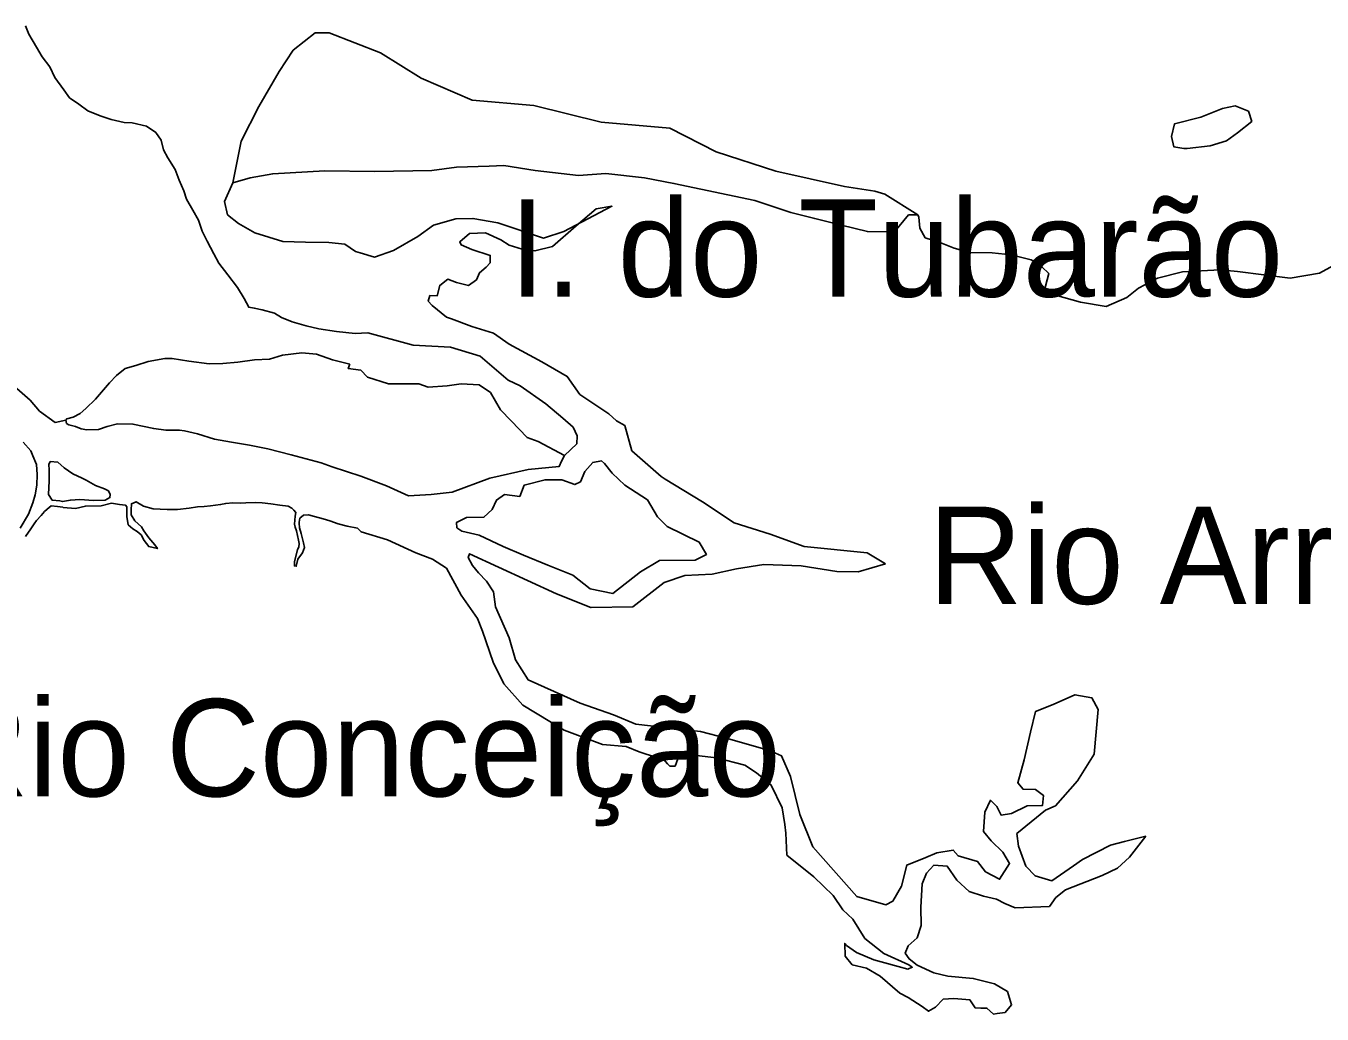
# Model space of a CAD drawing. Extents: x 662444 to 1640468, y 7452018 to 9606170.
# Drawn here: x 1433490 to 1442652, y 9426244 to 9433230 of the extents above; entities that cross this region are included whole.
import ezdxf

# ---------------------------------------------------------------- set-up
doc = ezdxf.new("R2010")
doc.units = 0
doc.layers.add('Level 1', color=7, linetype='Continuous')
doc.layers.add('Level 3', color=7, linetype='Continuous')

msp = doc.modelspace()

# ---------------------------------------------------------------- linework, layer by layer
at = {"layer": 'Level 1'}
for points in [[(1433487, 9433230.4), (1433510.9, 9433172), (1433564.6, 9433080.8), (1433604.1, 9433012.1), (1433658.1, 9432942.1), (1433694, 9432864.6), (1433757.9, 9432778.8), (1433797.5, 9432722.4), (1433863, 9432678), (1433927.4, 9432629.1), (1434015.5, 9432595.5), (1434093.6, 9432569.9)], [(1434952.8, 9432121.8), (1435010.4, 9432416), (1435136.9, 9432660.2), (1435280.2, 9432908.7), (1435378.6, 9433058.2), (1435533.7, 9433181.3), (1435633.4, 9433182.3), (1435996.9, 9433041.2), (1436283.7, 9432860.9), (1436643.6, 9432705.3), (1437080.1, 9432668.3), (1437557.1, 9432550.3), (1438040.7, 9432508.2), (1438369, 9432339.6), (1438790.9, 9432203.3), (1439275.8, 9432095.2), (1439490.5, 9432061.1), (1439562, 9432041.1), (1439794.3, 9431895)], [(1441796, 9432586.2), (1441949.2, 9432646.8), (1442039.2, 9432665.7), (1442131.7, 9432627.6), (1442155.4, 9432555.8), (1442055.7, 9432475.5), (1441977.6, 9432417.3), (1441860.6, 9432381.9), (1441699, 9432363.9), (1441675.4, 9432364.2), (1441603.9, 9432376.4), (1441586.9, 9432448.1), (1441609.4, 9432538.4), (1441796, 9432586.2)], [(1434093.6, 9432569.9), (1434185.2, 9432547.5), (1434240.1, 9432544.5), (1434342.8, 9432520.9), (1434409.5, 9432476.4), (1434446.9, 9432422.3), (1434462.8, 9432355), (1434492.3, 9432298.7), (1434543.9, 9432214.3), (1434574.3, 9432140.1), (1434605.8, 9432064.8), (1434626.3, 9432005.3), (1434670.1, 9431928.8), (1434710.7, 9431857.8), (1434736.5, 9431780.4), (1434770.3, 9431708.4), (1434818.5, 9431619.5), (1434854.6, 9431552), (1434917.4, 9431469.6), (1434984.5, 9431380.4), (1435031.7, 9431303.8), (1435065.6, 9431240.8), (1435103.7, 9431235.8), (1435159.6, 9431223.9), (1435246.6, 9431200.4), (1435297.8, 9431169.6), (1435371.3, 9431137.3), (1435471.8, 9431109.2), (1435560.1, 9431089), (1435685.3, 9431069.5), (1435818.5, 9431056.6), (1435905.9, 9431059.9)], [(1440709.4, 9431343.2), (1440689.4, 9431359.1), (1440697.7, 9431391.4), (1440720.1, 9431479.4), (1440671.4, 9431528.1), (1440595.9, 9431576), (1440455.1, 9431612.5), (1440320.8, 9431625.5), (1440159.5, 9431628.7), (1440051.2, 9431659.2), (1439957.6, 9431697.3), (1439847.1, 9431732.3), (1439809.9, 9431799.8), (1439800.8, 9431879.3), (1439794.3, 9431895), (1439729.3, 9431893.7), (1439629.1, 9431775.4), (1439438.6, 9431776.8), (1439254.3, 9431821.7), (1439066.6, 9431868.8), (1438898, 9431912.4), (1438642.4, 9431995.1), (1438070.3, 9432116.6), (1437863.5, 9432156.2), (1437588.2, 9432187.8), (1437395.3, 9432173.6), (1437088.7, 9432207.7), (1436868.4, 9432243), (1436765.2, 9432237.7), (1436533.1, 9432231.8), (1436360.3, 9432207.2), (1435953.4, 9432201.4), (1435603.8, 9432206), (1435234.9, 9432185.1), (1435074.3, 9432157), (1434952.8, 9432121.8), (1434893.9, 9431988.4), (1434915.1, 9431895.4), (1434993.8, 9431832.9), (1435108.4, 9431766.6), (1435307.1, 9431705.9), (1435467.2, 9431702.7), (1435631.9, 9431699.4), (1435744.9, 9431686.7), (1435820.5, 9431636.6), (1435851.7, 9431626.1), (1435954.4, 9431595.7), (1436088.4, 9431642), (1436261.1, 9431741.4), (1436370.9, 9431821.6), (1436528.4, 9431866.4), (1436649.4, 9431869.3), (1436826.1, 9431837.9), (1437148.5, 9431728.7), (1437291.4, 9431777.1), (1437632.2, 9431955.9), (1437521, 9431937.2), (1437379.4, 9431817.3), (1437211.6, 9431670.8), (1437087.9, 9431640.1), (1436997.3, 9431652.4), (1436905.8, 9431679.3), (1436846.9, 9431719.2), (1436737.7, 9431767.6), (1436624.5, 9431762.3), (1436556.5, 9431704), (1436566.3, 9431681.5), (1436642, 9431649.3), (1436772.6, 9431607.3), (1436771.9, 9431555.9), (1436742.4, 9431523.9), (1436695.9, 9431485.4), (1436674, 9431435.4), (1436619.7, 9431394.7), (1436532.6, 9431417.1), (1436473.4, 9431439.1), (1436415.7, 9431396.3), (1436396.8, 9431321.7), (1436345.3, 9431323.5), (1436333.6, 9431284.5), (1436361.2, 9431254), (1436463.2, 9431172.2), (1436498.9, 9431160.5), (1436641.6, 9431106.1), (1436795.6, 9431057.2), (1436906.7, 9430980.8), (1437135.9, 9430854.9), (1437316.1, 9430751.9), (1437406.3, 9430624.5), (1437609.6, 9430488.8), (1437664.9, 9430438.9), (1437723.9, 9430404.6), (1437774.2, 9430226.3), (1437981.4, 9430044.7), (1438009.1, 9430026.5), (1438273.7, 9429866.5), (1438497, 9429718.3), (1438750.3, 9429636.7), (1438991.2, 9429549.7), (1439437.8, 9429504.7), (1439567.3, 9429427.3)], [(1442878.2, 9431616.3), (1442633.2, 9431482.1), (1442426.6, 9431447.9), (1442054, 9431494.2), (1441933.1, 9431505.8), (1441665, 9431491.5), (1441489.6, 9431448), (1441354.2, 9431376), (1441272.7, 9431311.1), (1441127.2, 9431247.1), (1440944.9, 9431276.4), (1440709.4, 9431343.2)], [(1435905.9, 9431059.9), (1436227.5, 9430973), (1436491.8, 9430958.4), (1436701.6, 9430895.3), (1436898.9, 9430726.2), (1436983.5, 9430685.9), (1437165.6, 9430559.5), (1437285.3, 9430456.2), (1437358.4, 9430393.8), (1437385.6, 9430332), (1437383.8, 9430275), (1437297.5, 9430192.3)], [(1435857.9, 9430048.1), (1435653.7, 9430113.4), (1435577.9, 9430141.2), (1435365.7, 9430198.7), (1435199.3, 9430241.1), (1435070.8, 9430265.2), (1434942.2, 9430288.1), (1434822.6, 9430308.7), (1434703.2, 9430346), (1434610.5, 9430367.3), (1434574.6, 9430371.2), (1434478.3, 9430373.5), (1434393.3, 9430383.6), (1434246.9, 9430415.7), (1434137.1, 9430417.1), (1434065.1, 9430397.9), (1434002.1, 9430377.5), (1433921.4, 9430374.1), (1433881.2, 9430381.4), (1433841, 9430397.5), (1433794.1, 9430409.3), (1433776.3, 9430419.6), (1433772.2, 9430443.1), (1433779, 9430452), (1433825.1, 9430463.7), (1433872.5, 9430489.9), (1433914.4, 9430525.1), (1433982.5, 9430591.2), (1434080.4, 9430707.3), (1434130.4, 9430758), (1434191.5, 9430807.5), (1434268, 9430828.9), (1434353.5, 9430856.8), (1434472.6, 9430878.7), (1434524.2, 9430879.1), (1434640.5, 9430860.8), (1434784.8, 9430842.2), (1434881.1, 9430843.2), (1434987.7, 9430854.1), (1435106.7, 9430869.3), (1435211, 9430873.5), (1435304.4, 9430903.5), (1435440.2, 9430919.6), (1435543.1, 9430910.5), (1435658, 9430869.8), (1435779.8, 9430839.2)], [(1435779.8, 9430839.2), (1435768.2, 9430808.1), (1435857.6, 9430795.7), (1435905.2, 9430745.9), (1436053.6, 9430699.3), (1436267.6, 9430699.8), (1436334.5, 9430675.5), (1436468, 9430686), (1436566.8, 9430699.2), (1436694.5, 9430692), (1436773.3, 9430638.4), (1436845.7, 9430516.7), (1436920.9, 9430438.7), (1437032.5, 9430319.8), (1437111.7, 9430293.1), (1437297.5, 9430192.3), (1437275.7, 9430153.5), (1437259.5, 9430115.7), (1437040.7, 9430094), (1436768.7, 9430032.7), (1436504.1, 9429934.5), (1436354.8, 9429917.5), (1436194.5, 9429907.3), (1436039.7, 9429979.8), (1435857.9, 9430048.1)], [(1433772.2, 9430443.1), (1433695.8, 9430426.3), (1433587, 9430507), (1433519.7, 9430583.9), (1433425.5, 9430667.8)], [(1433448.4, 9429678.6), (1433508, 9429779.5), (1433539.3, 9429858.4), (1433554.6, 9429915.2), (1433567.8, 9429984.3), (1433568.8, 9430058), (1433565.2, 9430128.5), (1433538.1, 9430191.4), (1433523.9, 9430225.1), (1433471, 9430287.3)], [(1433729.9, 9429872.7), (1433676.2, 9429876.7), (1433648.7, 9429918.4), (1433654.5, 9430014.5), (1433654.4, 9430091.6), (1433651.5, 9430128.5), (1433661.9, 9430150.7), (1433715.6, 9430145.5), (1433761, 9430105.8), (1433821, 9430063.7), (1433887.8, 9430032.6), (1433915.6, 9430018.9), (1433982.4, 9429981.1), (1434045.9, 9429957.9), (1434072.6, 9429943), (1434085.8, 9429918.3), (1434083.2, 9429896), (1434049.4, 9429878.5), (1433967.5, 9429874), (1433870.2, 9429883.1), (1433805.1, 9429878.4), (1433747.8, 9429866.9), (1433729.9, 9429872.7)], [(1436982.2, 9429902.5), (1437012.4, 9429983.7), (1437159.7, 9430022), (1437278.4, 9430020.5), (1437369.9, 9429988), (1437409.4, 9430007.6), (1437441.7, 9430080.9), (1437497.4, 9430143.9), (1437559.2, 9430155.3), (1437579.2, 9430137.2), (1437634.3, 9430067.2), (1437722.8, 9429983.3), (1437882.8, 9429879.5), (1437955.2, 9429760.1), (1438023.8, 9429692.1), (1438249.8, 9429579.6), (1438300.2, 9429494), (1438221.2, 9429453.7), (1437969.1, 9429451.4), (1437833.5, 9429371.7), (1437639.9, 9429216.6), (1437478.9, 9429250.1), (1437357, 9429347.8), (1437178.6, 9429418.3), (1437007, 9429488.7), (1436864.3, 9429549.8), (1436693.9, 9429630.3), (1436571.1, 9429658.8), (1436535.5, 9429682.7), (1436533.8, 9429720.7), (1436603.7, 9429755.5), (1436727, 9429756.1), (1436784.9, 9429811.3), (1436817.1, 9429877.9), (1436872.5, 9429917.4), (1436982.2, 9429902.5)], [(1434150.9, 9429845.9), (1434096.1, 9429855.6), (1434020.8, 9429837.6), (1433911, 9429835.6), (1433841.3, 9429818.7), (1433752.9, 9429826.6), (1433751.8, 9429827.7), (1433713.8, 9429833.8), (1433667.9, 9429836.6), (1433639.5, 9429813.5), (1433621.4, 9429798.1), (1433597.5, 9429768.3), (1433565.7, 9429734), (1433548.6, 9429710.8), (1433525.7, 9429674.2), (1433486.9, 9429621.1)], [(1435834, 9429678.5), (1435761.4, 9429694), (1435697.7, 9429710.5), (1435637.5, 9429730.3), (1435590.6, 9429746.5), (1435529.2, 9429761.9), (1435486.8, 9429774.7), (1435452, 9429770.7), (1435425.9, 9429749.8), (1435421.1, 9429720.8), (1435422.1, 9429715.2), (1435425, 9429682.8), (1435436.8, 9429641.3), (1435451.7, 9429576.3), (1435460.2, 9429542.6), (1435445.1, 9429506), (1435413.2, 9429460.5), (1435401.3, 9429410.4), (1435387.9, 9429412.8), (1435389.4, 9429440.7), (1435410.7, 9429528.7), (1435419.9, 9429545.4), (1435422.5, 9429572.2), (1435417.2, 9429594.6), (1435403.5, 9429659.6), (1435392.6, 9429685.4), (1435389.5, 9429707.8), (1435393.6, 9429764.8), (1435398.4, 9429789.3), (1435383, 9429807.4), (1435368.6, 9429821), (1435343, 9429834.7), (1435284.8, 9429842.2), (1435222.2, 9429850.8), (1435159.6, 9429859.5), (1435110.3, 9429860.1), (1435045.2, 9429857.6), (1435009.4, 9429857), (1434953.4, 9429857.7), (1434902.9, 9429853.9), (1434865.8, 9429846.6), (1434795.1, 9429837.5), (1434750.2, 9429832.4), (1434702, 9429829.7), (1434643.6, 9429820.4), (1434561.7, 9429810.3), (1434487.7, 9429812.4), (1434390.3, 9429815.9), (1434320, 9429835.9), (1434268.8, 9429866.7), (1434236.1, 9429851.5), (1434233.3, 9429808), (1434232.9, 9429774.4), (1434259.2, 9429730.5), (1434306.8, 9429688.5), (1434323.3, 9429661.5), (1434358.5, 9429611.9), (1434401.5, 9429562.1), (1434419.1, 9429535.1), (1434357.7, 9429549.3), (1434325.8, 9429593.3), (1434303.9, 9429632.7), (1434277.3, 9429656.5), (1434245, 9429673.7), (1434212.9, 9429703.2), (1434202.5, 9429761.4), (1434204, 9429790.5), (1434204.5, 9429830.7), (1434194.5, 9429840.9), (1434150.9, 9429845.9)], [(1441407.1, 9427502.6), (1441290.8, 9427353.3), (1441206.9, 9427275.1), (1441097.5, 9427224), (1440838.4, 9427123.5), (1440770.4, 9427068.5), (1440724.8, 9427004.3), (1440482.6, 9426994.1), (1440409, 9427026.4), (1440350, 9427056.2), (1440258.4, 9427078.7), (1440158, 9427111.3), (1440069.4, 9427191.8), (1440002.4, 9427288.8), (1439907.2, 9427295.7), (1439857.2, 9427240.5), (1439824.8, 9427163.8), (1439815.9, 9426999.6), (1439818.6, 9426871), (1439790.6, 9426784.2), (1439725.9, 9426725.9), (1439706.2, 9426675.8), (1439733.7, 9426634.1), (1439789.1, 9426590.9), (1439907.2, 9426534.6), (1440006.6, 9426513.1), (1440186.8, 9426496.2), (1440337.6, 9426457.3), (1440429.9, 9426403.6), (1440457.7, 9426308.2), (1440411.1, 9426255.2), (1440356.1, 9426249.2), (1440330.3, 9426244), (1440282.7, 9426285.9), (1440241.2, 9426286.5), (1440200.9, 9426288.1), (1440163.5, 9426344.5), (1440049.3, 9426355), (1439973.1, 9426349.3), (1439919.7, 9426293), (1439870, 9426263.5), (1439824.5, 9426297.6), (1439725.6, 9426361.5), (1439666.6, 9426391.4), (1439528.1, 9426511.7), (1439431.4, 9426567.7), (1439330.8, 9426592.5), (1439281.2, 9426652.4), (1439277.9, 9426743), (1439290.1, 9426729.4), (1439361.1, 9426679.3), (1439483.7, 9426628.5), (1439560.7, 9426606.2), (1439655.7, 9426581.5), (1439724.9, 9426561.6), (1439755.3, 9426574.6), (1439730.9, 9426592.8), (1439554.9, 9426673.4), (1439420.7, 9426779.1), (1439335.1, 9426914.3), (1439264.3, 9426980.1), (1439197.3, 9427081.6), (1439059, 9427215.3), (1438868.2, 9427367.6), (1438861.3, 9427521.9), (1438855.4, 9427583.4), (1438836.8, 9427702.1), (1438758.3, 9427863), (1438654.1, 9427950.4), (1438573, 9428002.9), (1438370.9, 9428055.9), (1438149.3, 9428081.2), (1438097.3, 9428048.3), (1438078.7, 9427997.2), (1438042.9, 9427997.6), (1438025.1, 9428013.5), (1437996.4, 9428045.2), (1437948.4, 9428057), (1437825.7, 9428097.7), (1437733.2, 9428134.7), (1437566.4, 9428149.2), (1437295.4, 9428252.3), (1437003, 9428427.1), (1436867.2, 9428578.7), (1436793, 9428731.6), (1436718.6, 9428951.6), (1436681.7, 9429040.4), (1436566.2, 9429206.2), (1436462.3, 9429396.4), (1436363.4, 9429460.3), (1436245.2, 9429505.5), (1436046.9, 9429597.5), (1435859.4, 9429652.5), (1435834, 9429678.5)], [(1439567.3, 9429427.3), (1439373.2, 9429370.3), (1439222, 9429372.3), (1438970.4, 9429413.6), (1438707.2, 9429421.6), (1438514, 9429391.7), (1438340.9, 9429353.8), (1438146.9, 9429345.2), (1438001.7, 9429294.6), (1437779.8, 9429123.1), (1437486.2, 9429119.2), (1437483.9, 9429119.2), (1437240.9, 9429214.1), (1436626.1, 9429498.2), (1436615.7, 9429472.7), (1436647.4, 9429415.2), (1436688.2, 9429363.3), (1436745.7, 9429305.5), (1436796.2, 9429230), (1436809.4, 9429122.5), (1436905.1, 9428904.5), (1436951.3, 9428749.7), (1437040.1, 9428606.6), (1437407.8, 9428441.9), (1437643.1, 9428360.5), (1437801.4, 9428293.6), (1438259, 9428242.9), (1438439.9, 9428193.6), (1438746.9, 9428107.9), (1438831.6, 9428069.9), (1438895.8, 9427922.6), (1438961.7, 9427655.8), (1439052.8, 9427425.5), (1439364.1, 9427074.9), (1439569.5, 9427015.2), (1439619.2, 9427042.4), (1439680, 9427148.9), (1439716.7, 9427297.1), (1439851.9, 9427351.2), (1439929.7, 9427384.8), (1440045.4, 9427403.4), (1440080.7, 9427363.8), (1440216.9, 9427322.9), (1440274.1, 9427249.5), (1440373.2, 9427196.7), (1440443, 9427308.7), (1440395.9, 9427388.7), (1440312.9, 9427468), (1440260, 9427535.8), (1440267.4, 9427672), (1440307.8, 9427755.3), (1440353.1, 9427711.1), (1440383.7, 9427651.5), (1440457.8, 9427662.8), (1440567.2, 9427717.2), (1440676, 9427718), (1440682.5, 9427789.4), (1440625.9, 9427831.5), (1440538.5, 9427833.8), (1440501, 9427880.1), (1440545.8, 9428041.6), (1440591, 9428237.7), (1440627.6, 9428383.6), (1440751.6, 9428433.4), (1440904.9, 9428501.8), (1441025.6, 9428478.9), (1441070.5, 9428397.9), (1441040.5, 9428080.9), (1440923.7, 9427892.4), (1440767.8, 9427715.7), (1440698, 9427686.4), (1440494, 9427520.3), (1440507.4, 9427430.8), (1440558.2, 9427290.4), (1440624.6, 9427222.5), (1440741.7, 9427186.2), (1440895.6, 9427291.5), (1440958.9, 9427336.5), (1441156.4, 9427437.8), (1441255.5, 9427464), (1441407.1, 9427502.6)]]:
    msp.add_lwpolyline(points, dxfattribs=at)

# ---------------------------------------------------------------- texts
at = {"layer": 'Level 3'}
for s, height, p in [('I. do Tubarão', 687.813, (1436906.6, 9431316.1)), ('Rio Arrombado', 687.841, (1439869.9, 9429144.2)), ('Rio Conceição', 687.729, (1432844.8, 9427783.3))]:
    msp.add_text(s, height=height, dxfattribs=at).set_placement(p)

doc.saveas('drawing.dxf')
